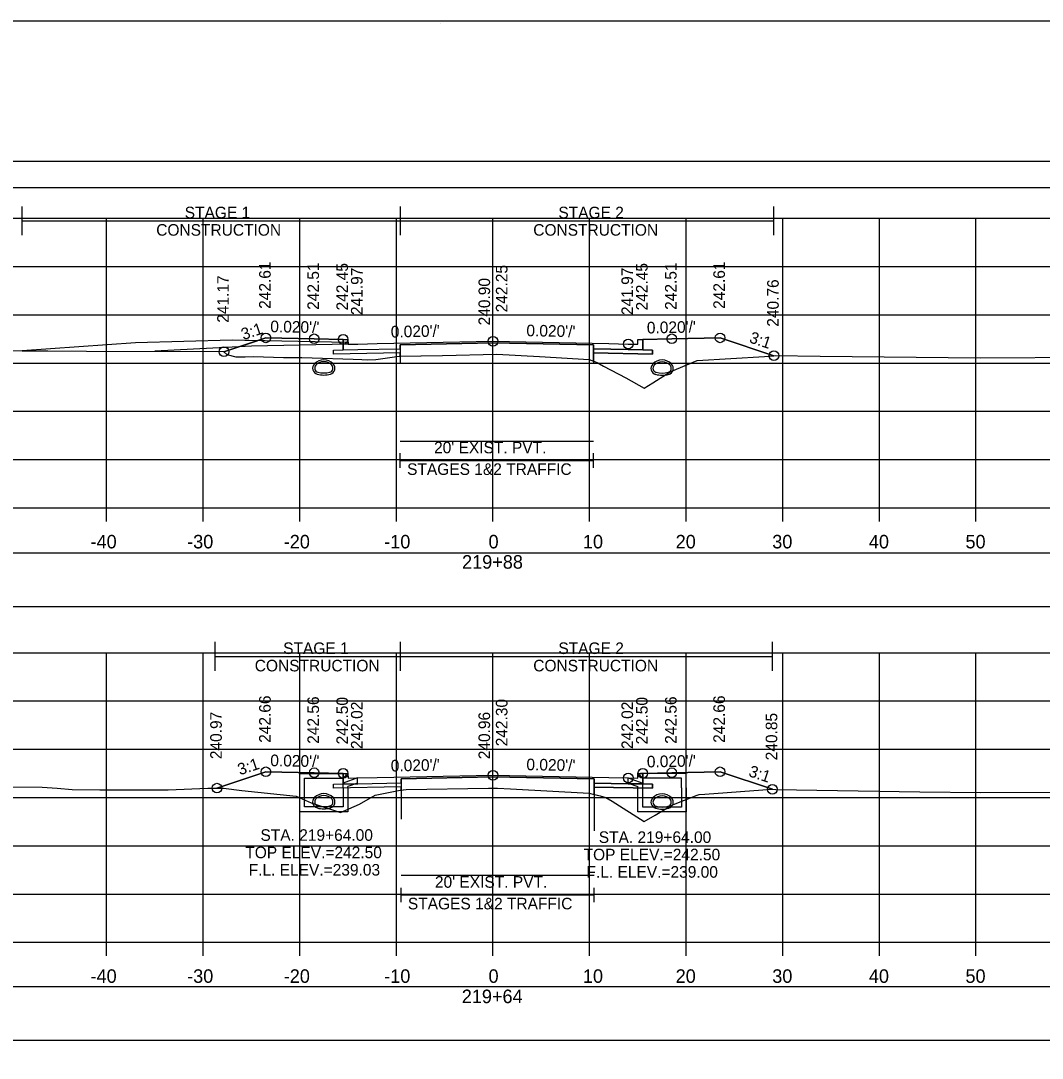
# Model space of a CAD drawing. Extents: x 1369627 to 1374022, y 380035 to 398173.
# Drawn here: x 1372049.6 to 1372155.4, y 384407.5 to 384515 of the extents above; entities that cross this region are included whole.
import ezdxf

# ---------------------------------------------------------------- set-up
doc = ezdxf.new("R2010")
doc.units = 0
for name, color, linetype in [('Default', 7, 'Continuous'), ('R_Alt Surface', 7, 'Continuous'), ('R_Axis', 7, 'Continuous'), ('R_Axis Annot', 7, 'Continuous'), ('R_Border', 7, 'Continuous'), ('R_Drive', 7, 'Continuous'), ('R_Exist Surface', 7, 'Continuous'), ('R_Fin Surface', 7, 'Continuous'), ('R_Grid', 7, 'Continuous'), ('R_MOT', 7, 'Continuous'), ('R_No Plot', 7, 'Continuous'), ('R_Water', 7, 'Continuous'), ('R_Water Annot', 7, 'Continuous'), ('R_Xsect Elev', 7, 'Continuous'), ('R_Xsect Slope', 7, 'Continuous'), ('T_Vehicle Path Lt Minor', 7, 'Continuous'), ('T_Vehicle Path Rt', 7, 'Continuous')]:
    doc.layers.add(name, color=color, linetype=linetype)

msp = doc.modelspace()

# ---------------------------------------------------------------- linework, layer by layer
at = {"layer": 'Default'}
for p, q in [((1372088.93, 384468.67), (1372088.93, 384470.17)), ((1372088.93, 384469.42), (1372108.93, 384469.42)), ((1372108.93, 384468.67), (1372108.93, 384470.17)), ((1372089.01, 384423.67), (1372089.01, 384425.17)), ((1372089.01, 384424.42), (1372109.01, 384424.42)), ((1372109.01, 384423.67), (1372109.01, 384425.17))]:
    msp.add_line(p, q, dxfattribs=at)
for points in [[(1371948.53, 384497.69), (1372248.53, 384497.69), (1372248.53, 384500.4), (1371948.53, 384500.4)], [(1371948.53, 384454.31), (1372248.53, 384454.31), (1372248.53, 384459.83), (1371948.53, 384459.83)], [(1371948.53, 384409.37), (1372248.53, 384409.37), (1372248.53, 384414.9), (1371948.53, 384414.9)]]:
    msp.add_lwpolyline(points, close=True, dxfattribs=at)
at = {"layer": 'R_Alt Surface'}
for points in [[(1372083.03, 384481.97), (1372083.03, 384480.88), (1372084.53, 384480.91), (1372088.93, 384480.99), (1372088.93, 384481.41), (1372098.53, 384481.6), (1372108.93, 384481.4), (1372108.93, 384480.98), (1372112.53, 384480.91), (1372114.03, 384480.88), (1372114.03, 384481.97)], [(1372083.03, 384437.02), (1372083.03, 384435.92), (1372084.53, 384435.95), (1372089.01, 384436.04), (1372089.01, 384436.46), (1372098.53, 384436.65), (1372109.01, 384436.44), (1372109.01, 384436.02), (1372112.53, 384435.95), (1372114.03, 384435.92), (1372114.03, 384437.02)]]:
    msp.add_lwpolyline(points, dxfattribs=at)
for points in [[(1372082.03, 384480.86), (1372083.03, 384480.88), (1372084.53, 384480.91), (1372088.93, 384480.99), (1372088.93, 384480.58), (1372082.03, 384480.44)], [(1372115.03, 384480.86), (1372114.03, 384480.88), (1372112.53, 384480.91), (1372108.93, 384480.98), (1372108.93, 384480.56), (1372115.03, 384480.44)], [(1372082.03, 384435.9), (1372083.03, 384435.92), (1372084.53, 384435.95), (1372089.01, 384436.04), (1372089.01, 384435.62), (1372082.03, 384435.48)], [(1372115.03, 384435.9), (1372114.03, 384435.92), (1372112.53, 384435.95), (1372109.01, 384436.02), (1372109.01, 384435.6), (1372115.03, 384435.48)]]:
    msp.add_lwpolyline(points, close=True, dxfattribs=at)
at = {"layer": 'R_Axis'}
for p, q in [((1371948.53, 384464.52), (1372248.53, 384464.52)), ((1372058.53, 384463.12), (1372058.53, 384464.52)), ((1372068.53, 384463.12), (1372068.53, 384464.52)), ((1372078.53, 384463.12), (1372078.53, 384464.52)), ((1372088.53, 384463.12), (1372088.53, 384464.52)), ((1372098.53, 384463.12), (1372098.53, 384464.52)), ((1372108.53, 384463.12), (1372108.53, 384464.52)), ((1372118.53, 384463.12), (1372118.53, 384464.52)), ((1372128.53, 384463.12), (1372128.53, 384464.52)), ((1372138.53, 384463.12), (1372138.53, 384464.52)), ((1372148.53, 384463.12), (1372148.53, 384464.52)), ((1371948.53, 384419.52), (1372248.53, 384419.52)), ((1372058.53, 384418.12), (1372058.53, 384419.52)), ((1372068.53, 384418.12), (1372068.53, 384419.52)), ((1372078.53, 384418.12), (1372078.53, 384419.52)), ((1372088.53, 384418.12), (1372088.53, 384419.52)), ((1372098.53, 384418.12), (1372098.53, 384419.52)), ((1372108.53, 384418.12), (1372108.53, 384419.52)), ((1372118.53, 384418.12), (1372118.53, 384419.52)), ((1372128.53, 384418.12), (1372128.53, 384419.52)), ((1372138.53, 384418.12), (1372138.53, 384419.52)), ((1372148.53, 384418.12), (1372148.53, 384419.52))]:
    msp.add_line(p, q, dxfattribs=at)
at = {"layer": 'R_Border'}
for p, q in [((1371940.53, 384514.97), (1372256.71, 384514.97)), ((1372093.05, 384514.71), (1372093.05, 384514.71)), ((1372093.05, 384514.71), (1372093.05, 384514.71))]:
    msp.add_line(p, q, dxfattribs=at)
at = {"layer": 'R_Drive'}
for points in [[(1372071.53, 384481.88), (1372061.53, 384481.62), (1372049.79, 384480.78)], [(1372083.53, 384481.47), (1372083.53, 384481.64), (1372071.53, 384481.88)]]:
    msp.add_lwpolyline(points, dxfattribs=at)
at = {"layer": 'R_Exist Surface'}
for points in [[(1372034.26, 384480.82), (1372050.42, 384480.78), (1372052.45, 384480.77), (1372056.46, 384480.76), (1372070.65, 384480.72), (1372070.99, 384480.4), (1372071.9, 384480.16), (1372072.86, 384480.18), (1372073.75, 384480.19), (1372076.84, 384480.1), (1372078.74, 384480.08), (1372079.8, 384480.05), (1372084.05, 384479.92), (1372084.94, 384479.88), (1372085.59, 384479.86), (1372086.4, 384479.87), (1372088.81, 384480.22), (1372093.3, 384480.31), (1372098.93, 384480.43), (1372103.36, 384480.19), (1372108.5, 384479.9), (1372109.32, 384479.56), (1372109.97, 384479.2), (1372112.28, 384477.99), (1372114.18, 384476.92), (1372115.07, 384477.46), (1372116.87, 384478.62), (1372118.59, 384479.35), (1372119.68, 384479.79), (1372126.62, 384480.21), (1372127.75, 384480.29), (1372132.39, 384480.22), (1372148.97, 384480.06), (1372160.33, 384480.13)], [(1372038.78, 384435.65), (1372051.86, 384435.6), (1372053.43, 384435.5), (1372054.96, 384435.33), (1372057.82, 384435.31), (1372064.91, 384435.3), (1372069.02, 384435.48), (1372070.04, 384435.49), (1372070.65, 384435.49), (1372072.53, 384435.26), (1372078.17, 384434.67), (1372079.7, 384433.95), (1372082.74, 384432.96), (1372084.71, 384433.84), (1372086.33, 384434.75), (1372088.23, 384435.14), (1372088.92, 384435.29), (1372089.55, 384435.33), (1372098.05, 384435.49), (1372099.01, 384435.47), (1372100.36, 384435.4), (1372108.5, 384434.97), (1372109.63, 384434.69), (1372110.22, 384434.52), (1372110.87, 384434.13), (1372114.17, 384432.02), (1372115.33, 384432.7), (1372117.04, 384433.74), (1372119.66, 384434.75), (1372119.86, 384434.84), (1372120.45, 384434.88), (1372126.47, 384435.31), (1372127.28, 384435.37), (1372127.81, 384435.36), (1372142.72, 384435.12), (1372149.03, 384435.03), (1372158.47, 384435.06)]]:
    msp.add_lwpolyline(points, dxfattribs=at)
at = {"layer": 'R_Fin Surface'}
for points in [[(1372070.68, 384480.69), (1372075.02, 384482.13), (1372080.02, 384482.03), (1372083.02, 384481.97), (1372083.52, 384481.97), (1372083.53, 384481.47), (1372084.53, 384481.49), (1372086.53, 384481.53), (1372098.53, 384481.77), (1372110.53, 384481.53), (1372112.53, 384481.49), (1372113.53, 384481.47), (1372113.54, 384481.97), (1372114.04, 384481.97), (1372117.04, 384482.03), (1372122.04, 384482.13), (1372127.61, 384480.28)], [(1372069.96, 384435.49), (1372075.02, 384437.18), (1372080.02, 384437.08), (1372083.02, 384437.02), (1372083.52, 384437.02), (1372083.53, 384436.52), (1372084.53, 384436.54), (1372086.53, 384436.58), (1372098.53, 384436.82), (1372110.53, 384436.58), (1372112.53, 384436.54), (1372113.53, 384436.52), (1372113.54, 384437.02), (1372114.04, 384437.02), (1372117.04, 384437.08), (1372122.04, 384437.18), (1372127.46, 384435.37)]]:
    msp.add_lwpolyline(points, dxfattribs=at)
at = {"layer": 'R_Grid'}
for p, q in [((1371948.53, 384494.52), (1372248.53, 384494.52)), ((1372058.53, 384464.52), (1372058.53, 384494.52)), ((1372068.53, 384464.52), (1372068.53, 384494.52)), ((1372078.53, 384464.52), (1372078.53, 384494.52)), ((1372088.53, 384464.52), (1372088.53, 384494.52)), ((1372098.53, 384464.52), (1372098.53, 384494.52)), ((1372108.53, 384464.52), (1372108.53, 384494.52)), ((1372118.53, 384464.52), (1372118.53, 384494.52)), ((1372128.53, 384464.52), (1372128.53, 384494.52)), ((1372138.53, 384464.52), (1372138.53, 384494.52)), ((1372148.53, 384464.52), (1372148.53, 384494.52)), ((1371948.53, 384489.52), (1372248.53, 384489.52)), ((1371948.53, 384484.52), (1372248.53, 384484.52)), ((1371948.53, 384479.52), (1372248.53, 384479.52)), ((1371948.53, 384474.52), (1372248.53, 384474.52)), ((1371948.53, 384469.52), (1372248.53, 384469.52)), ((1371948.53, 384464.52), (1372248.53, 384464.52)), ((1371948.53, 384449.52), (1372248.53, 384449.52)), ((1372058.53, 384419.52), (1372058.53, 384449.52)), ((1372068.53, 384419.52), (1372068.53, 384449.52)), ((1372078.53, 384419.52), (1372078.53, 384449.52)), ((1372088.53, 384419.52), (1372088.53, 384449.52)), ((1372098.53, 384419.52), (1372098.53, 384449.52)), ((1372108.53, 384419.52), (1372108.53, 384449.52)), ((1372118.53, 384419.52), (1372118.53, 384449.52)), ((1372128.53, 384419.52), (1372128.53, 384449.52)), ((1372138.53, 384419.52), (1372138.53, 384449.52)), ((1372148.53, 384419.52), (1372148.53, 384449.52)), ((1371948.53, 384444.52), (1372248.53, 384444.52)), ((1371948.53, 384439.52), (1372248.53, 384439.52)), ((1371948.53, 384434.52), (1372248.53, 384434.52)), ((1371948.53, 384429.52), (1372248.53, 384429.52)), ((1371948.53, 384424.52), (1372248.53, 384424.52)), ((1371948.53, 384419.52), (1372248.53, 384419.52))]:
    msp.add_line(p, q, dxfattribs=at)
at = {"layer": 'R_MOT'}
for p, q in [((1372049.79, 384492.75), (1372049.79, 384495.75)), ((1372088.97, 384492.75), (1372088.97, 384495.75)), ((1372127.61, 384492.75), (1372127.61, 384495.75)), ((1372049.79, 384494.25), (1372127.61, 384494.25)), ((1372069.77, 384447.63), (1372069.77, 384450.63)), ((1372088.97, 384447.63), (1372088.97, 384450.63)), ((1372127.46, 384447.63), (1372127.46, 384450.63)), ((1372069.77, 384449.13), (1372127.46, 384449.13))]:
    msp.add_line(p, q, dxfattribs=at)
at = {"layer": 'R_No Plot'}
msp.add_lwpolyline([(1372174.45, 384514.97), (1372194.07, 384514.97), (1372194.07, 384505.09), (1372210.18, 384505.09), (1372233.38, 384505.09), (1372233.38, 384472.42), (1372256.59, 384472.42), (1372256.71, 384309.51), (1371940.53, 384309.51), (1371940.53, 384514.97)], close=True, dxfattribs=at)
for points in [[(1372083.53, 384481.47), (1372073.53, 384481.27), (1372063.53, 384480.74)], [(1372088.93, 384471.43), (1372108.93, 384471.43)], [(1372089.01, 384426.47), (1372109.01, 384426.47)]]:
    msp.add_lwpolyline(points, dxfattribs=at)
for centre in [(1372075.02, 384482.13), (1372080.02, 384482.03), (1372083.02, 384481.97), (1372098.53, 384481.77), (1372117.04, 384482.03), (1372122.04, 384482.13), (1372070.68, 384480.69), (1372112.53, 384481.49), (1372127.61, 384480.28), (1372075.02, 384437.18), (1372080.02, 384437.08), (1372083.02, 384437.02), (1372098.53, 384436.82), (1372114.04, 384437.02), (1372117.04, 384437.08), (1372122.04, 384437.18), (1372112.53, 384436.54), (1372069.96, 384435.49), (1372127.46, 384435.37)]:
    msp.add_circle(centre, 0.5, dxfattribs=at)
at = {"layer": 'R_Water'}
for p, q in [((1372078.52, 384437.02), (1372083.27, 384437.02)), ((1372078.52, 384435.52), (1372078.52, 384437.02)), ((1372079.02, 384435.52), (1372079.02, 384436.52)), ((1372079.02, 384436.52), (1372083.02, 384436.52)), ((1372083.35, 384436.85), (1372083.02, 384436.52)), ((1372084.52, 384436.54), (1372083.02, 384436.02)), ((1372083.35, 384436.85), (1372083.27, 384437.02)), ((1372112.54, 384436.54), (1372114.04, 384436.02)), ((1372113.71, 384436.85), (1372113.79, 384437.02)), ((1372113.71, 384436.85), (1372114.04, 384436.52)), ((1372118.54, 384437.02), (1372113.79, 384437.02)), ((1372118.04, 384436.52), (1372114.04, 384436.52)), ((1372118.04, 384435.52), (1372118.04, 384436.52)), ((1372118.54, 384435.52), (1372118.54, 384437.02)), ((1372083.02, 384435.52), (1372083.02, 384436.02)), ((1372084.52, 384436.01), (1372083.52, 384435.66)), ((1372083.52, 384435.52), (1372083.52, 384435.66)), ((1372112.54, 384436.01), (1372113.54, 384435.66)), ((1372113.54, 384435.52), (1372113.54, 384435.66)), ((1372114.04, 384435.52), (1372114.04, 384436.02))]:
    msp.add_line(p, q, dxfattribs=at)
for points in [[(1372084.52, 384436.01), (1372084.52, 384436.54)], [(1372112.54, 384436.01), (1372112.54, 384436.54)], [(1372083.52, 384435.52), (1372083.52, 384433.05), (1372081.02, 384433.05), (1372078.52, 384433.05), (1372078.52, 384435.52)], [(1372083.02, 384435.52), (1372083.02, 384433.55), (1372081.02, 384433.55), (1372079.02, 384433.55), (1372079.02, 384435.52)], [(1372118.54, 384435.52), (1372118.54, 384433.02), (1372116.04, 384433.02), (1372113.54, 384433.02), (1372113.54, 384435.52)], [(1372118.04, 384435.52), (1372118.04, 384433.52), (1372116.04, 384433.52), (1372114.04, 384433.52), (1372114.04, 384435.52)]]:
    msp.add_lwpolyline(points, dxfattribs=at)
for centre, radius, start, end in [((1372080.51, 384479), 0.646, 136.3515, 253.9529), ((1372081.02, 384478.51), 1.35, 43.6485, 136.3515), ((1372080.51, 384479), 0.438, 136.3515, 253.9529), ((1372081.02, 384478.51), 1.15, 43.6485, 136.3515), ((1372081.53, 384479), 0.438, 286.0471, 43.6485), ((1372081.53, 384479), 0.646, 286.0471, 43.6485), ((1372115.53, 384478.97), 0.646, 136.3515, 253.9529), ((1372116.04, 384478.49), 1.35, 43.6485, 136.3515), ((1372115.53, 384478.97), 0.438, 136.3515, 253.9529), ((1372116.04, 384478.49), 1.15, 43.6485, 136.3515), ((1372116.55, 384478.97), 0.438, 286.0471, 43.6485), ((1372116.55, 384478.97), 0.646, 286.0471, 43.6485), ((1372081.02, 384480.78), 2.5, 253.9529, 286.0471), ((1372081.02, 384480.78), 2.29, 253.9529, 286.0471), ((1372116.04, 384480.76), 2.5, 253.9529, 286.0471), ((1372116.04, 384480.76), 2.29, 253.9529, 286.0471), ((1372080.51, 384434.06), 0.646, 136.3515, 253.9529), ((1372080.51, 384434.06), 0.646, 136.3515, 253.9529), ((1372081.02, 384433.57), 1.35, 43.6485, 136.3515), ((1372081.02, 384433.57), 1.35, 43.6485, 136.3515), ((1372080.51, 384434.06), 0.438, 136.3515, 253.9529), ((1372080.51, 384434.06), 0.438, 136.3515, 253.9529), ((1372081.02, 384433.57), 1.15, 43.6485, 136.3515), ((1372081.02, 384433.57), 1.15, 43.6485, 136.3515), ((1372081.53, 384434.06), 0.438, 286.0471, 43.6485), ((1372081.53, 384434.06), 0.438, 286.0471, 43.6485), ((1372081.53, 384434.06), 0.646, 286.0471, 43.6485), ((1372081.53, 384434.06), 0.646, 286.0471, 43.6485), ((1372115.53, 384434.03), 0.646, 136.3515, 253.9529), ((1372115.53, 384434.03), 0.646, 136.3515, 253.9529), ((1372116.04, 384433.54), 1.35, 43.6485, 136.3515), ((1372116.04, 384433.54), 1.35, 43.6485, 136.3515), ((1372115.53, 384434.03), 0.438, 136.3515, 253.9529), ((1372115.53, 384434.03), 0.438, 136.3515, 253.9529), ((1372116.04, 384433.54), 1.15, 43.6485, 136.3515), ((1372116.04, 384433.54), 1.15, 43.6485, 136.3515), ((1372116.55, 384434.03), 0.438, 286.0471, 43.6485), ((1372116.55, 384434.03), 0.438, 286.0471, 43.6485), ((1372116.55, 384434.03), 0.646, 286.0471, 43.6485), ((1372116.55, 384434.03), 0.646, 286.0471, 43.6485), ((1372081.02, 384435.84), 2.5, 253.9529, 286.0471), ((1372081.02, 384435.84), 2.5, 253.9529, 286.0471), ((1372081.02, 384435.84), 2.29, 253.9529, 286.0471), ((1372081.02, 384435.84), 2.29, 253.9529, 286.0471), ((1372116.04, 384435.81), 2.5, 253.9529, 286.0471), ((1372116.04, 384435.81), 2.5, 253.9529, 286.0471), ((1372116.04, 384435.81), 2.29, 253.9529, 286.0471), ((1372116.04, 384435.81), 2.29, 253.9529, 286.0471)]:
    msp.add_arc(centre, radius, start, end, dxfattribs=at)
at = {"layer": 'R_Xsect Elev'}
for p, q in [((1372098.53, 384480.42), (1372098.53, 384490.42)), ((1372098.53, 384435.48), (1372098.53, 384445.48))]:
    msp.add_line(p, q, dxfattribs=at)
at = {"layer": 'T_Vehicle Path Lt Minor'}
for p, q in [((1372070.68, 384480.69), (1372074.11, 384481.83)), ((1372074.11, 384481.83), (1372071.53, 384481.88))]:
    msp.add_line(p, q, dxfattribs=at)
for points in [[(1372071.53, 384481.88), (1372061.53, 384481.62), (1372049.79, 384480.78)], [(1372049.79, 384480.78), (1372050.42, 384480.78), (1372052.45, 384480.77), (1372056.46, 384480.76), (1372070.65, 384480.72), (1372070.68, 384480.69)]]:
    msp.add_lwpolyline(points, dxfattribs=at)
at = {"layer": 'T_Vehicle Path Rt'}
for p, q in [((1372083.03, 384480.88), (1372083.03, 384481.97)), ((1372088.93, 384481.41), (1372088.93, 384479.46)), ((1372108.93, 384481.4), (1372108.93, 384479.57)), ((1372114.04, 384481.97), (1372114.03, 384480.88)), ((1372088.93, 384480.22), (1372088.93, 384480.58)), ((1372108.93, 384480.56), (1372108.93, 384480.98)), ((1372108.93, 384480.56), (1372108.93, 384479.72)), ((1372108.93, 384479.72), (1372108.93, 384480.56)), ((1372083.03, 384435.92), (1372083.03, 384437.02)), ((1372089.01, 384436.46), (1372089.01, 384432.26)), ((1372089.01, 384436.04), (1372089.01, 384435.62)), ((1372109.01, 384436.44), (1372109.01, 384431.08)), ((1372114.04, 384437.02), (1372114.03, 384435.92)), ((1372089.01, 384435.29), (1372089.01, 384435.62)), ((1372089.01, 384435.62), (1372089.01, 384435.29)), ((1372109.01, 384435.6), (1372109.01, 384436.02)), ((1372109.01, 384435.6), (1372109.01, 384434.84)), ((1372109.01, 384434.84), (1372109.01, 384435.6))]:
    msp.add_line(p, q, dxfattribs=at)
for points in [[(1372083.03, 384481.97), (1372083.02, 384481.97), (1372080.02, 384482.03), (1372075.02, 384482.13), (1372070.68, 384480.69)], [(1372108.93, 384480.98), (1372108.93, 384481.4), (1372098.53, 384481.6), (1372088.93, 384481.41), (1372088.93, 384480.99)], [(1372127.61, 384480.28), (1372122.04, 384482.13), (1372117.04, 384482.03), (1372114.04, 384481.97)], [(1372070.68, 384480.69), (1372070.99, 384480.4), (1372071.9, 384480.16), (1372072.86, 384480.18), (1372073.75, 384480.19), (1372076.84, 384480.1), (1372078.74, 384480.08), (1372079.8, 384480.05), (1372084.05, 384479.92), (1372084.94, 384479.88), (1372085.59, 384479.86), (1372086.4, 384479.87), (1372088.81, 384480.22), (1372088.93, 384480.22)], [(1372088.93, 384480.58), (1372082.03, 384480.44), (1372082.03, 384480.86), (1372083.03, 384480.88)], [(1372088.93, 384480.99), (1372088.93, 384480.58), (1372088.93, 384480.22)], [(1372088.93, 384480.22), (1372093.3, 384480.31), (1372098.93, 384480.43), (1372103.36, 384480.19), (1372108.5, 384479.9), (1372108.93, 384479.72)], [(1372114.03, 384480.88), (1372115.03, 384480.86), (1372115.03, 384480.44), (1372108.93, 384480.56)], [(1372108.93, 384479.72), (1372109.32, 384479.56), (1372109.97, 384479.2), (1372112.28, 384477.99), (1372114.18, 384476.92), (1372115.07, 384477.46), (1372116.87, 384478.62), (1372118.59, 384479.35), (1372119.68, 384479.79), (1372126.62, 384480.21), (1372127.61, 384480.28)], [(1372083.03, 384437.02), (1372083.02, 384437.02), (1372080.02, 384437.08), (1372075.02, 384437.18), (1372069.96, 384435.49)], [(1372127.46, 384435.37), (1372122.04, 384437.18), (1372117.04, 384437.08), (1372114.04, 384437.02)], [(1372109.01, 384436.02), (1372109.01, 384436.44), (1372098.53, 384436.65), (1372089.01, 384436.46), (1372089.01, 384436.04)], [(1372069.96, 384435.49), (1372070.04, 384435.49), (1372070.65, 384435.49), (1372072.53, 384435.26), (1372078.17, 384434.67), (1372079.7, 384433.95), (1372082.74, 384432.96), (1372084.71, 384433.84), (1372086.33, 384434.75), (1372088.23, 384435.14), (1372088.92, 384435.29), (1372089.01, 384435.29)], [(1372089.01, 384435.62), (1372082.03, 384435.48), (1372082.03, 384435.9), (1372083.03, 384435.92)], [(1372089.01, 384435.29), (1372089.55, 384435.33), (1372098.05, 384435.49), (1372099.01, 384435.47), (1372100.36, 384435.4), (1372108.5, 384434.97), (1372109.01, 384434.84)], [(1372114.03, 384435.92), (1372115.03, 384435.9), (1372115.03, 384435.48), (1372109.01, 384435.6)], [(1372109.01, 384434.84), (1372109.63, 384434.69), (1372110.22, 384434.52), (1372110.87, 384434.13), (1372114.17, 384432.02), (1372115.33, 384432.7), (1372117.04, 384433.74), (1372119.66, 384434.75), (1372119.86, 384434.84), (1372120.45, 384434.88), (1372126.47, 384435.31), (1372127.28, 384435.37), (1372127.46, 384435.37)]]:
    msp.add_lwpolyline(points, dxfattribs=at)

# ---------------------------------------------------------------- texts
at = {"layer": 'R_Axis Annot'}
for s, height, p in [("20' EXIST. PVT.", 1.2, (1372092.43, 384470.17)), ('STAGES 1&2 TRAFFIC', 1.2, (1372089.64, 384467.93)), ('-40', 1.4, (1372056.87, 384460.32)), ('-30', 1.4, (1372066.87, 384460.32)), ('-20', 1.4, (1372076.87, 384460.32)), ('-10', 1.4, (1372087.27, 384460.32)), ('0', 1.4, (1372098.07, 384460.32)), ('10', 1.4, (1372107.84, 384460.32)), ('20', 1.4, (1372117.44, 384460.32)), ('30', 1.4, (1372127.44, 384460.32)), ('40', 1.4, (1372137.44, 384460.32)), ('50', 1.4, (1372147.44, 384460.32)), ('219+88', 1.4, (1372095.33, 384458.22)), ("20' EXIST. PVT.", 1.2, (1372092.52, 384425.17)), ('STAGES 1&2 TRAFFIC', 1.2, (1372089.72, 384422.93)), ('-40', 1.4, (1372056.87, 384415.32)), ('-30', 1.4, (1372066.87, 384415.32)), ('-20', 1.4, (1372076.87, 384415.32)), ('-10', 1.4, (1372087.27, 384415.32)), ('0', 1.4, (1372098.07, 384415.32)), ('10', 1.4, (1372107.84, 384415.32)), ('20', 1.4, (1372117.44, 384415.32)), ('30', 1.4, (1372127.44, 384415.32)), ('40', 1.4, (1372137.44, 384415.32)), ('50', 1.4, (1372147.44, 384415.32)), ('219+64', 1.4, (1372095.3, 384413.22))]:
    msp.add_text(s, height=height, dxfattribs=at).set_placement(p)
at = {"layer": 'R_MOT'}
for s, p in [('STAGE 1', (1372066.62, 384494.51)), ('STAGE 2', (1372105.3, 384494.51)), ('CONSTRUCTION', (1372063.67, 384492.71)), ('CONSTRUCTION', (1372102.7, 384492.71)), ('STAGE 1', (1372076.81, 384449.38)), ('STAGE 2', (1372105.3, 384449.38)), ('CONSTRUCTION', (1372073.87, 384447.58)), ('CONSTRUCTION', (1372102.7, 384447.58))]:
    msp.add_text(s, height=1.2, dxfattribs=at).set_placement(p)
at = {"layer": 'R_Water Annot'}
for s, p in [('STA. 219+64.00', (1372074.46, 384430.03)), ('STA. 219+64.00', (1372109.48, 384429.81)), ('TOP ELEV.=242.50', (1372072.89, 384428.23)), ('TOP ELEV.=242.50', (1372107.91, 384428.01)), ('F.L. ELEV.=239.03', (1372073.24, 384426.43)), ('F.L. ELEV.=239.00', (1372108.21, 384426.21))]:
    msp.add_text(s, height=1.2, dxfattribs=at).set_placement(p)
at = {"layer": 'R_Xsect Elev'}
for s, p in [('242.61', (1372075.52, 384485.13)), ('242.51', (1372080.52, 384485.03)), ('242.45', (1372083.52, 384484.97)), ('242.45', (1372114.54, 384484.97)), ('242.51', (1372117.54, 384485.03)), ('242.61', (1372122.54, 384485.13)), ('241.97', (1372085.03, 384484.49)), ('242.25', (1372100.03, 384484.77)), ('241.97', (1372113.03, 384484.49)), ('241.17', (1372071.18, 384483.69)), ('240.90', (1372098.23, 384483.42)), ('240.76', (1372128.11, 384483.28)), ('242.66', (1372075.52, 384440.18)), ('242.56', (1372080.52, 384440.08)), ('242.50', (1372083.52, 384440.02)), ('242.30', (1372100.03, 384439.82)), ('242.50', (1372114.54, 384440.02)), ('242.56', (1372117.54, 384440.08)), ('242.66', (1372122.54, 384440.18)), ('242.02', (1372085.03, 384439.54)), ('242.02', (1372113.03, 384439.54)), ('240.97', (1372070.46, 384438.49)), ('240.96', (1372098.23, 384438.48)), ('240.85', (1372127.96, 384438.37))]:
    msp.add_text(s, height=1.2, rotation=90, dxfattribs=at).set_placement(p)
at = {"layer": 'R_Xsect Slope'}
for s, rotation, p in [('3:1', 18.4332, (1372072.69, 384481.89)), ("0.020'/'", 358.8542, (1372075.47, 384482.72)), ("0.020'/'", 1.1458, (1372087.96, 384482.16)), ("0.020'/'", 358.8542, (1372101.98, 384482.3)), ("0.020'/'", 1.1458, (1372114.47, 384482.58)), ('3:1', 341.5668, (1372124.98, 384481.68)), ('3:1', 18.4332, (1372072.33, 384436.81)), ("0.020'/'", 358.8542, (1372075.47, 384437.77)), ("0.020'/'", 1.1458, (1372087.96, 384437.21)), ("0.020'/'", 358.8542, (1372101.98, 384437.35)), ("0.020'/'", 1.1458, (1372114.47, 384437.63)), ('3:1', 341.5668, (1372124.91, 384436.75))]:
    msp.add_text(s, height=1.2, rotation=rotation, dxfattribs=at).set_placement(p)

doc.saveas('drawing.dxf')
